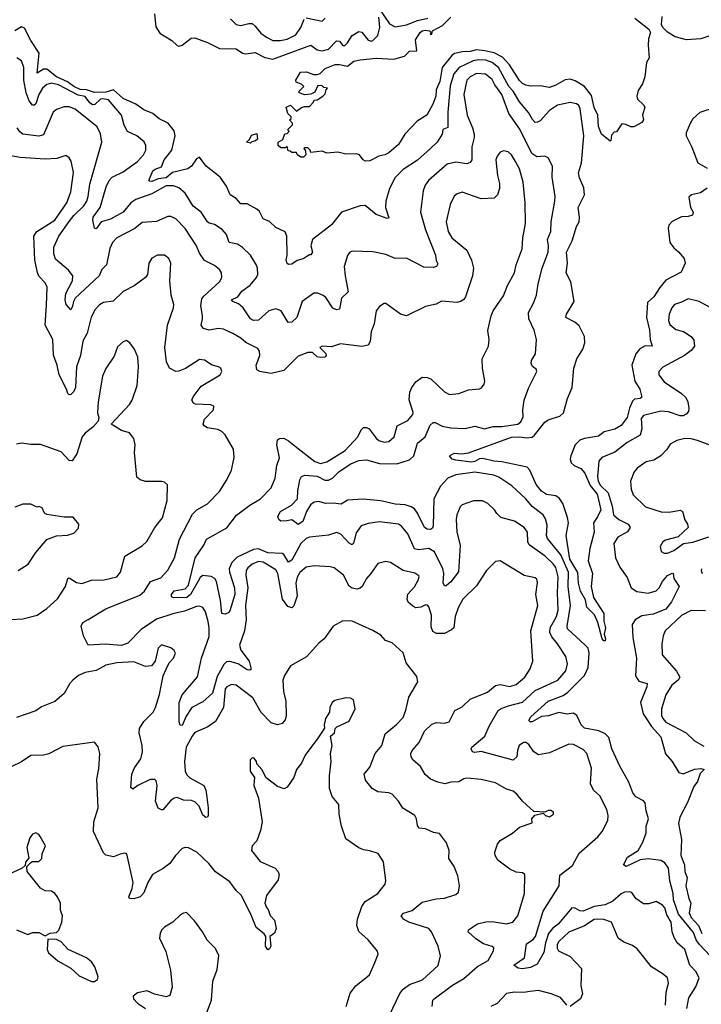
# Model space of a CAD drawing. Extents: x 2133461 to 2293071, y 753526 to 916327.
# Tile 305 of 459: x 2217344 to 2221629, y 885450 to 891635. Entities that reach past the tile are written whole.
import ezdxf

# ---------------------------------------------------------------- set-up
doc = ezdxf.new("R2010")
doc.units = 0

msp = doc.modelspace()

# ---------------------------------------------------------------- linework, layer by layer
at = {"layer": '0CON10XD'}
for points in [[(2218191.9, 891671.9), (2218200.5, 891590.5), (2218225, 891551.2), (2218300, 891505), (2218335, 891473.3), (2218345, 891468.8), (2218365, 891474), (2218421.3, 891518.7), (2218445, 891521.4), (2218525, 891492.5), (2218601.2, 891455), (2218705, 891451.5), (2218745, 891425.4), (2218765, 891420), (2218825, 891428.4), (2218885, 891396.6), (2218936.5, 891386.5), (2219175, 891475.7), (2219215, 891445.3), (2219245, 891439.3), (2219285, 891449.2), (2219335, 891501.9), (2219355, 891499.7), (2219375, 891472.7), (2219385, 891470.4), (2219405, 891488.8), (2219435, 891535.4), (2219475, 891561.8), (2219495, 891555.6), (2219535, 891505.6), (2219555, 891500.4), (2219565, 891504.6), (2219596.1, 891535), (2219608.8, 891585), (2219600.7, 891650.7)], [(2219605, 891700.8), (2219669, 891609), (2219705, 891590), (2219775, 891601.7), (2219845, 891629.5), (2219909.1, 891645)], [(2218669.8, 891639.8), (2218705.4, 891605.4), (2218735, 891597.5), (2218785, 891610.9), (2218805, 891610), (2218824.4, 891595), (2218859.4, 891549.4), (2218895, 891525.4), (2218935, 891504.6), (2218983.4, 891503.4), (2219025, 891511.9), (2219079.5, 891540.5), (2219110.9, 891585), (2219132.8, 891637.2)], [(2221211.1, 891645), (2221298, 891575), (2221308.8, 891555), (2221296.2, 891515), (2221293.8, 891475), (2221300, 891395), (2221284, 891365), (2221274.4, 891275.6), (2221258.3, 891231.7), (2221230.9, 891189.1), (2221223.9, 891153.9), (2221226.7, 891135), (2221265, 891100), (2221272.5, 891085), (2221258.8, 891035), (2221265.8, 891005), (2221255, 890988.8), (2221205, 890962.5), (2221185, 890962.5), (2221155, 890977.5), (2221128.3, 890981.7), (2221095, 890930), (2221081.7, 890928.3), (2221065, 890910), (2221060, 890875), (2221055, 890872.5), (2221001.2, 890915), (2220983.1, 890965), (2220978, 891035), (2220955.7, 891084.3), (2220937.8, 891157.8), (2220894.3, 891214.3), (2220835, 891251.5), (2220805, 891261.5), (2220773.4, 891256.6), (2220715, 891222.9), (2220675, 891210), (2220615, 891219.4), (2220555, 891217.3), (2220525, 891224.6), (2220505, 891233.8), (2220485, 891253.8), (2220422.3, 891352.3), (2220380, 891400), (2220326.4, 891426.4), (2220268.3, 891438.3), (2220215, 891444.8), (2220175, 891434.8), (2220127.2, 891432.8), (2220078.1, 891421.9), (2220060.5, 891409.5), (2220000, 891335), (2219985, 891246.2), (2219962.5, 891195), (2219960.5, 891155), (2219940.6, 891105), (2219904, 891035), (2219842.9, 890997.1), (2219766, 890915), (2219725, 890850.8), (2219665, 890798.8), (2219640, 890785), (2219602, 890778), (2219545, 890747.5), (2219517, 890747), (2219503.6, 890753.6), (2219480, 890785), (2219461.7, 890791.7), (2219395, 890791.2), (2219345, 890803.3), (2219275, 890797.5), (2219245, 890810), (2219175, 890800), (2219170, 890815), (2219155, 890830), (2219135, 890830), (2219130, 890825), (2219141.7, 890811.7), (2219142.5, 890785), (2219127.7, 890772.3), (2219110.7, 890770.7), (2219090, 890785), (2219085, 890800), (2219055, 890800), (2219045, 890810), (2219031.7, 890811.7), (2219025, 890840), (2219015, 890830), (2218985, 890830), (2218970, 890845), (2218970, 890865), (2218998.3, 890881.7), (2219011.7, 890918.3), (2219025, 890920), (2219038.3, 890931.7), (2219030, 890945), (2219060, 890975), (2219060, 890985), (2219040, 891005), (2219050, 891015), (2219050, 891025), (2219030, 891045), (2219020, 891085), (2219047, 891097), (2219085, 891060), (2219115, 891082.5), (2219135, 891090), (2219165, 891090), (2219190, 891115), (2219195, 891130), (2219215, 891132.5), (2219250, 891155), (2219265, 891170), (2219270, 891195), (2219280, 891205), (2219255, 891210), (2219245, 891220), (2219218.3, 891221.7), (2219200, 891180), (2219175, 891167.5), (2219137, 891163), (2219100, 891175), (2219100, 891185), (2219130, 891215), (2219115, 891230), (2219081.7, 891241.7), (2219080, 891255), (2219110, 891305), (2219146.4, 891306.4), (2219190.7, 891290.7), (2219215, 891290), (2219232.5, 891297.5), (2219265, 891328.8), (2219327, 891353), (2219355, 891353.3), (2219405, 891342.5), (2219445, 891373.8), (2219485, 891383.8), (2219585, 891393.8), (2219695, 891386.7), (2219763.9, 891406.1), (2219795, 891436.2), (2219840, 891440), (2219831.7, 891508.3), (2219861.2, 891555), (2219875, 891564), (2219895, 891568.9), (2219920, 891565), (2219930, 891555), (2219923.3, 891543.3), (2219935, 891543.3), (2219940, 891565), (2220001.9, 891598.1), (2220055, 891651.2)], [(2219144.2, 891645.8), (2219245, 891625.6), (2219265, 891644.2)], [(2222015, 891636.9), (2221917.9, 891582.1), (2221860.8, 891569.2), (2221815, 891553.8), (2221775, 891573.8), (2221755, 891568), (2221725, 891548), (2221625, 891514), (2221535, 891509.2), (2221465, 891527.5), (2221415, 891555.8), (2221386, 891585), (2221378, 891605), (2221382.5, 891655)], [(2221665, 890576.7), (2221623, 890547), (2221566.1, 890533.9), (2221549.3, 890520.7), (2221560, 890455), (2221578, 890425), (2221572.7, 890407.3), (2221545, 890398.1), (2221503.8, 890396.2), (2221445, 890367.5), (2221424.4, 890345), (2221419.4, 890325), (2221430.6, 890235), (2221455, 890201.4), (2221485, 890176.9), (2221520, 890135), (2221526, 890105), (2221501.2, 890048.8), (2221405, 889998.9), (2221367, 889953), (2221330.4, 889895), (2221290.6, 889859.4), (2221283.7, 889765), (2221303.7, 889683.6), (2221306.5, 889625), (2221320, 889585), (2221275, 889586.9), (2221243, 889567), (2221217.5, 889535), (2221192.6, 889465), (2221210.5, 889365), (2221241.5, 889315), (2221255.6, 889264.4), (2221244.4, 889255.6), (2221208.1, 889251.9), (2221195, 889239.6), (2221176.4, 889193.6), (2221163.4, 889135), (2221125, 889084.7), (2221085, 889063.7), (2221018, 889045), (2220982, 889018), (2220895, 889004.7), (2220865, 888994.5), (2220835.3, 888964.7), (2220808.5, 888895), (2220804.6, 888874.6), (2220810.3, 888850.3), (2220828.9, 888835), (2220872, 888815), (2220897.1, 888787.1), (2220929.5, 888709.5), (2220973, 888655), (2220996.7, 888555), (2220975, 888512), (2220950, 888475), (2220954.4, 888415), (2220927.1, 888312.9), (2220918.2, 888235), (2220943.8, 888155), (2220936.2, 888073.8), (2220951.1, 888005), (2221016.7, 887905), (2221016.4, 887856.4), (2221026.9, 887815), (2221017.1, 887775), (2221027.3, 887745), (2221025, 887732), (2221015, 887732.7), (2221004.8, 887745), (2220977.5, 887847.5), (2220956.4, 887896.4), (2220908.6, 887945), (2220900, 887990), (2220868.8, 888045), (2220855.9, 888095.9), (2220851.7, 888161.7), (2220802.4, 888245), (2220778.5, 888395), (2220792.9, 888475), (2220787.4, 888507.4), (2220757.8, 888595), (2220737.9, 888627.9), (2220714, 888644), (2220655, 888652.5), (2220625, 888673.3), (2220591.1, 888715), (2220551.4, 888805), (2220535, 888824.7), (2220375, 888857.8), (2220325, 888861.2), (2220255, 888879.1), (2220235, 888877.1), (2220205, 888860.2), (2220185, 888856.2), (2220085, 888867.5), (2220061.8, 888875), (2220045.8, 888895), (2220075, 888911.8), (2220125, 888907.5), (2220166.2, 888915), (2220435, 889013.1), (2220485, 889015.2), (2220535, 889008.7), (2220565, 889013.2), (2220580.9, 889025), (2220645, 889106.5), (2220665, 889122), (2220690.7, 889130.7), (2220739.1, 889145), (2220762.2, 889165), (2220786.7, 889255), (2220817.3, 889325), (2220827.2, 889445), (2220845.8, 889505), (2220883.6, 889565), (2220896, 889606), (2220895, 889645.8), (2220861.4, 889711.4), (2220834.5, 889734.5), (2220776.2, 889765), (2220781.9, 889785), (2220829.2, 889865), (2220807.8, 889987.8), (2220778.7, 890045), (2220788.4, 890105), (2220782, 890175), (2220817.1, 890245), (2220844.4, 890335.6), (2220860, 890365), (2220863.5, 890395), (2220855.4, 890454.6), (2220893.9, 890535), (2220891.1, 890578.9), (2220862.2, 890642.3), (2220856.2, 890673.8), (2220874.7, 890735.3), (2220890, 890905), (2220867.8, 891075), (2220858.5, 891095), (2220845, 891106.7), (2220805, 891115.5), (2220725, 891098.8), (2220675.2, 891064.8), (2220615, 890999.1), (2220599.8, 890990.2), (2220585, 890990), (2220567, 891007), (2220542.1, 891052.1), (2220485, 891118.8), (2220446, 891185), (2220419.4, 891215), (2220353.8, 891333.8), (2220315, 891366.4), (2220275, 891381.1), (2220227.7, 891382.3), (2220195, 891375.8), (2220106.4, 891333.6), (2220072.1, 891295), (2220049.1, 891219.1), (2220035.7, 891055), (2220035, 890956.7), (2220004.5, 890945), (2220000.8, 890915), (2219968.1, 890865), (2219926.7, 890825), (2219845, 890752.1), (2219755, 890693.5), (2219705.4, 890644.6), (2219668.1, 890575), (2219645.6, 890495), (2219644.5, 890454.5), (2219665, 890390), (2219655, 890386.7), (2219585, 890412.2), (2219515, 890466.7), (2219485, 890465.5), (2219366.2, 890425), (2219303.5, 890346.5), (2219185.7, 890255), (2219174.6, 890215), (2219185.7, 890175), (2219175, 890158.8), (2219167, 890157), (2219126.8, 890133.2), (2219088.7, 890121.3), (2219055, 890099.5), (2219035, 890097.3), (2219025, 890103.3), (2219019.2, 890125), (2219024.6, 890155.4), (2219023.1, 890275), (2219013.2, 890303.2), (2218955, 890330), (2218915, 890366.2), (2218875, 890383.8), (2218850.8, 890430.8), (2218835, 890445.5), (2218775, 890478.9), (2218735, 890479.2), (2218705, 890512.5), (2218667.5, 890535), (2218645, 890589.2), (2218604.3, 890645), (2218515.6, 890715), (2218475, 890771.4), (2218455, 890760.5), (2218424.5, 890715.5), (2218401.5, 890698.5), (2218305.1, 890674.9), (2218265, 890641.5), (2218215, 890634.4), (2218175, 890618.5), (2218160.5, 890620.5), (2218156.7, 890625), (2218181.9, 890685), (2218195, 890696.1), (2218235, 890710.8), (2218253, 890755), (2218276.7, 890785), (2218301.2, 890815), (2218321.8, 890905), (2218316.1, 890936.1), (2218277.3, 890985), (2218221.2, 891011.2), (2218181.5, 891045), (2218125, 891068.9), (2218074.6, 891105), (2217995, 891139.4), (2217935, 891194.2), (2217885, 891179.7), (2217815, 891177.6), (2217765, 891193.6), (2217725, 891196.2), (2217685, 891215.1), (2217644.8, 891245), (2217575, 891276.9), (2217515, 891324.3), (2217495, 891324.2), (2217455, 891300), (2217467.9, 891425), (2217414.5, 891504.5), (2217375, 891581.9), (2217355, 891590), (2217315, 891564.6)], [(2221684.2, 885755), (2221615, 885826.5), (2221597.1, 885855), (2221580.4, 885900.4), (2221485, 886016.2), (2221454.3, 886105), (2221452.1, 886145), (2221431.5, 886225), (2221421.4, 886305), (2221399.5, 886339.5), (2221375, 886352.1), (2221296.1, 886363.9), (2221245, 886357.1), (2221156.2, 886316.2), (2221140, 886325), (2221165, 886374.4), (2221230.8, 886415), (2221259.5, 886465), (2221282.9, 886525), (2221281.2, 886568.8), (2221296.2, 886615), (2221281.5, 886665), (2221275.6, 886715), (2221265, 886728), (2221217.5, 886752.5), (2221197.2, 886777.2), (2221172.7, 886845), (2221117.1, 886945), (2221067.1, 887055), (2221046.5, 887125), (2221025, 887148.2), (2220985, 887167.1), (2220894.2, 887185), (2220874.4, 887205), (2220846.2, 887265), (2220825, 887278.8), (2220785, 887273.3), (2220732.5, 887282.5), (2220667.4, 887262.6), (2220623.2, 887256.8), (2220565, 887223.8), (2220553.8, 887223.8), (2220545, 887233.3), (2220556.4, 887255), (2220666.9, 887353.1), (2220760.5, 887389.5), (2220790.4, 887409.6), (2220895, 887516.1), (2220918.4, 887565), (2220924.4, 887655), (2220916.4, 887686.4), (2220899.2, 887705), (2220787.5, 887807.5), (2220785.7, 887825), (2220806.5, 887955), (2220791.3, 888075), (2220793.1, 888165), (2220745, 888273.6), (2220660.9, 888375), (2220655.8, 888395), (2220659.3, 888459.3), (2220648.8, 888498.8), (2220634.2, 888524.2), (2220566.2, 888576.2), (2220525.2, 888625.2), (2220437, 888707), (2220355, 888761.8), (2220325, 888774.7), (2220205, 888791.6), (2220085, 888775.9), (2220035, 888754.7), (2219990.3, 888705), (2219948.2, 888625), (2219943.5, 888455), (2219938.6, 888441.4), (2219926.6, 888433.4), (2219905, 888433.6), (2219888.2, 888445), (2219845.6, 888535.6), (2219825, 888561.8), (2219805, 888575.4), (2219767.6, 888587.6), (2219705, 888591.1), (2219615, 888612.5), (2219502.9, 888622.9), (2219405, 888615.7), (2219365, 888590.9), (2219315, 888598.2), (2219266.4, 888596.4), (2219225, 888608.5), (2219195, 888603.6), (2219173, 888587), (2219146.8, 888545), (2219125, 888482.5), (2219095, 888464.4), (2219055, 888493.8), (2219024, 888486), (2218985, 888485.7), (2218972.9, 888495), (2218966.7, 888515), (2218984.2, 888545), (2219052.5, 888585), (2219090, 888625), (2219092, 888675), (2219105.6, 888745), (2219115.7, 888765), (2219137.2, 888772.8), (2219215, 888767.2), (2219261.3, 888741.3), (2219285, 888741.4), (2219311.5, 888755), (2219353.4, 888796.6), (2219425, 888844.7), (2219475, 888866.7), (2219525, 888870.8), (2219605, 888846.8), (2219715, 888845.8), (2219795, 888869.2), (2219820.7, 888895), (2219844.6, 888975), (2219892.1, 889015), (2219925, 889087.5), (2219943.3, 889105), (2219955, 889104.5), (2220000.7, 889080.7), (2220055, 889071.3), (2220145, 889067.3), (2220205, 889081.1), (2220265, 889064.7), (2220321.2, 889078.8), (2220375, 889079.5), (2220475, 889093.1), (2220495, 889108), (2220509.7, 889140.3), (2220506.5, 889185), (2220515.5, 889245), (2220544.4, 889325), (2220594.3, 889425), (2220590.3, 889440.3), (2220567.3, 889457.3), (2220559.2, 889475), (2220561.4, 889495), (2220585.6, 889535), (2220592.9, 889625), (2220578.5, 889685), (2220544.4, 889755), (2220542.5, 889795), (2220574.4, 889855), (2220591.9, 889905), (2220602.2, 889975), (2220627.7, 890075), (2220666.7, 890175), (2220668.5, 890215), (2220661.6, 890255), (2220682.3, 890305), (2220685.4, 890365), (2220708.8, 890495), (2220710.5, 890525), (2220691.5, 890645), (2220693.1, 890715), (2220665, 890768), (2220645, 890776.7), (2220595, 890772.5), (2220563.8, 890793.8), (2220487.2, 890947.2), (2220419.5, 891045), (2220375.6, 891165), (2220331.1, 891225), (2220315, 891258.8), (2220272.6, 891292.6), (2220215, 891296.8), (2220175, 891275.3), (2220155.4, 891255), (2220136.8, 891165), (2220156.8, 891035), (2220190.8, 890955), (2220200, 890915), (2220200.8, 890895), (2220185.5, 890835.5), (2220185.4, 890754.6), (2220175, 890738), (2220155, 890728.6), (2220085, 890740), (2220031.9, 890728.1), (2219914.5, 890625), (2219893.5, 890595), (2219879.8, 890560.2), (2219864.4, 890425), (2219894.7, 890315), (2219958.6, 890155), (2219962.1, 890122.1), (2219971.7, 890101.7), (2219963.8, 890085), (2219945, 890078.9), (2219885, 890080), (2219775, 890137.8), (2219705, 890133.8), (2219645, 890158.9), (2219565, 890176.7), (2219435, 890180), (2219418.3, 890171.7), (2219405.5, 890154.5), (2219384.5, 890085), (2219389.5, 890025), (2219410, 889925), (2219366.7, 889885), (2219354.5, 889815.5), (2219335, 889811.8), (2219312.3, 889822.3), (2219269.2, 889889.2), (2219252.8, 889902.8), (2219217.6, 889917.6), (2219192.6, 889917.4), (2219120.5, 889865), (2219085.8, 889764.2), (2219055, 889735.5), (2219032.5, 889732.5), (2218987.8, 889805), (2218955, 889818.9), (2218911.2, 889805), (2218845, 889747.5), (2218815, 889745.8), (2218795, 889756), (2218748.6, 889825), (2218720.4, 889850.4), (2218683.8, 889865), (2218676.2, 889875), (2218715.4, 889894.6), (2218739.7, 889930.3), (2218793.1, 889966.9), (2218831.9, 890015), (2218841.4, 890035), (2218840, 890075), (2218833.4, 890093.4), (2218796.1, 890156.1), (2218745, 890204.4), (2218713.8, 890223.8), (2218660.6, 890235), (2218643.8, 890285), (2218617.7, 890317.7), (2218569.1, 890349.1), (2218535, 890357.5), (2218525, 890365.6), (2218485.3, 890425.3), (2218435, 890462.5), (2218384.8, 890544.8), (2218345, 890578), (2218311.7, 890591.8), (2218265, 890590.6), (2218175, 890541.1), (2218074.4, 890505), (2218042.1, 890485), (2217995, 890425.6), (2217915, 890382.5), (2217855.8, 890364.2), (2217825, 890321.4), (2217815, 890326.2), (2217803.7, 890375), (2217806.2, 890395), (2217851.2, 890455), (2217887.5, 890585), (2217907.9, 890625), (2217925, 890645.4), (2217995, 890679.1), (2218085.8, 890745), (2218123.1, 890785), (2218136.7, 890815), (2218136.7, 890845), (2218127.3, 890867.3), (2218080.8, 890905), (2218023, 890933), (2218001.9, 890971.9), (2217983.8, 891035), (2217926.2, 891105), (2217901.7, 891131.7), (2217865, 891138.1), (2217853.2, 891135), (2217817.5, 891102.5), (2217801.1, 891101.1), (2217785, 891112.6), (2217755, 891151.7), (2217711.4, 891161.4), (2217587.5, 891225), (2217544.3, 891235.7), (2217515, 891227.5), (2217488, 891205), (2217465.2, 891165), (2217445, 891107.1), (2217435, 891097.8), (2217425, 891098.5), (2217404.5, 891124.5), (2217385.8, 891175.8), (2217371, 891255), (2217371.3, 891335), (2217355, 891375.8), (2217326.7, 891395)], [(2221536.9, 885423.1), (2221550.5, 885489.5), (2221595, 885560), (2221614.2, 885615), (2221594.8, 885655), (2221555.8, 885695), (2221525, 885793.5), (2221476.8, 885835), (2221458.7, 885868.7), (2221445.3, 885905), (2221438.5, 885965), (2221412.4, 886012.4), (2221398.8, 886055), (2221385, 886071.9), (2221345, 886095.8), (2221299.3, 886080.7), (2221265, 886081.9), (2221218, 886115), (2221192.7, 886152.7), (2221177.3, 886157.3), (2221145, 886153.2), (2221125, 886144.2), (2221071.9, 886098.1), (2221025, 886075.2), (2220955, 886063.6), (2220885, 886035.6), (2220865, 886036.9), (2220835, 886053.5), (2220813.7, 886056.3), (2220730.3, 885955), (2220693.6, 885926.4), (2220668.9, 885895), (2220648.4, 885835), (2220637.7, 885775), (2220597.1, 885702.9), (2220555, 885680), (2220505, 885671.6), (2220476.9, 885676.9), (2220451.2, 885695), (2220517.8, 885742.2), (2220530.8, 885829.2), (2220572.2, 885857.8), (2220586.3, 885875), (2220634.6, 886035), (2220736.1, 886193.9), (2220739.2, 886260.8), (2220818.5, 886321.5), (2220860.5, 886399.5), (2220978, 886502), (2221005.6, 886535), (2221040.5, 886605), (2221042.7, 886635), (2221033.7, 886673.7), (2220989.7, 886759.7), (2220951.1, 886795), (2220932.9, 886835), (2220937.4, 886932.6), (2220909.5, 887025), (2220885, 887050), (2220825, 887081.3), (2220795, 887084.1), (2220675, 887028.9), (2220605, 887016.2), (2220575.4, 887035), (2220545, 887082.7), (2220525, 887094.5), (2220510, 887095), (2220484.5, 887075), (2220472.7, 887045), (2220470, 887005), (2220445, 886983.5), (2220245, 887038.2), (2220205, 887031.1), (2220190, 887035), (2220182.5, 887055), (2220186, 887065), (2220267.5, 887135), (2220295, 887196.2), (2220352.5, 887295), (2220371.4, 887308.6), (2220415.9, 887324.1), (2220505, 887346.9), (2220585, 887421.4), (2220726.7, 887485), (2220777.5, 887545), (2220787.8, 887587.8), (2220776.5, 887635), (2220725.4, 887715), (2220688.3, 887758.3), (2220675.9, 887785), (2220679.3, 887815), (2220718.1, 887885), (2220727.8, 887925), (2220724, 888035), (2220729.6, 888135), (2220713.8, 888193.8), (2220697.3, 888217.3), (2220647.3, 888265), (2220545.8, 888335.8), (2220537.5, 888355), (2220535.9, 888415.9), (2220515.6, 888445), (2220455, 888484.4), (2220368.6, 888508.6), (2220342.6, 888532.6), (2220328.1, 888555), (2220286, 888596), (2220253.1, 888613.1), (2220197.2, 888612.8), (2220125, 888587.1), (2220112.5, 888575), (2220092.2, 888525), (2220088.8, 888495), (2220092.7, 888415), (2220112.5, 888335), (2220102.6, 888167.4), (2220055, 888103.8), (2220025, 888078.8), (2220015, 888077.5), (2220006.8, 888096.8), (2220010.3, 888155), (2220004, 888186), (2219952, 888292), (2219915, 888313.2), (2219854.1, 888304.1), (2219825, 888311.5), (2219784.6, 888405), (2219745, 888453.1), (2219726.2, 888465), (2219605, 888480), (2219535, 888469.1), (2219490, 888455), (2219458.3, 888411.7), (2219443.5, 888346.5), (2219435, 888337.5), (2219428.9, 888338.9), (2219415, 888345.6), (2219363.1, 888403.1), (2219335, 888412.7), (2219285, 888396.1), (2219165, 888384.6), (2219145, 888376.8), (2219112.5, 888345), (2219055, 888240), (2219035, 888227.8), (2219005.4, 888275), (2218995, 888281.8), (2218905, 888286.8), (2218845, 888310.5), (2218813.1, 888306.9), (2218711.8, 888258.2), (2218678.8, 888225), (2218661.5, 888185), (2218662.4, 888165), (2218693.8, 888065), (2218697, 888025), (2218665, 887920.8), (2218655, 887908.1), (2218635, 887900.6), (2218614.6, 887904.6), (2218606.6, 887986.6), (2218581.6, 888105), (2218571.8, 888125), (2218548.1, 888138.1), (2218495, 888142.7), (2218478.2, 888131.8), (2218467, 888107), (2218419, 888025), (2218395, 888005.3), (2218312.2, 888002.2), (2218299.5, 888009.5), (2218298.1, 888025), (2218315, 888046.7), (2218385, 888059.1), (2218406.3, 888083.7), (2218446.4, 888255), (2218501.9, 888335), (2218518.9, 888371.1), (2218646.1, 888443.9), (2218708.1, 888521.9), (2218790, 888585), (2218858.1, 888625), (2218924.4, 888695), (2218950.9, 888755), (2218960.5, 888835), (2218976.6, 888883.4), (2218960.4, 888965), (2218964.6, 888995.4), (2218977.5, 889005), (2219005.3, 889005.3), (2219035, 888990), (2219075.2, 888955.2), (2219199.5, 888859.5), (2219235, 888847.9), (2219275, 888858.5), (2219390.5, 888929.5), (2219469.1, 889015), (2219490.6, 889059.4), (2219505, 889072.9), (2219525, 889073.3), (2219540, 889065), (2219585, 889005.7), (2219602.1, 888992.1), (2219635, 888980), (2219665, 888984.4), (2219698.6, 889015), (2219716.2, 889083.8), (2219785, 889117.5), (2219816, 889155), (2219818.3, 889168.3), (2219793.2, 889246.8), (2219796.2, 889295), (2219808.8, 889325), (2219835, 889359.4), (2219875, 889388.5), (2219905, 889387.9), (2219928.5, 889378.5), (2220015, 889297.1), (2220045, 889281.4), (2220105, 889287.1), (2220165, 889310.8), (2220235, 889316.2), (2220247.7, 889322.3), (2220263.8, 889345), (2220267.1, 889365), (2220253.1, 889445), (2220251.9, 889505), (2220292, 889585), (2220294.3, 889625), (2220287.3, 889682.7), (2220306.9, 889775), (2220320, 889805), (2220385, 889900), (2220410.5, 889965), (2220455.3, 890044.7), (2220464.7, 890095.3), (2220503.5, 890195), (2220506.3, 890263.7), (2220524.5, 890355), (2220521.9, 890485), (2220508.2, 890615), (2220485, 890698.8), (2220460, 890745), (2220435, 890786), (2220415.4, 890805.4), (2220385, 890811.4), (2220365, 890802.5), (2220345, 890778), (2220337.3, 890755), (2220347, 890657), (2220359.6, 890605), (2220359.5, 890575), (2220347.1, 890535), (2220326.2, 890513.8), (2220245, 890510), (2220125, 890551.4), (2220095, 890541.9), (2220074.6, 890525.4), (2220049.6, 890475), (2220025.3, 890365), (2220036.8, 890305), (2220060.6, 890265), (2220155, 890187.1), (2220183.8, 890125), (2220196.2, 890075), (2220190.4, 890025), (2220145.7, 889895), (2220135, 889878), (2220115, 889864.2), (2220095, 889859.4), (2219995, 889867.8), (2219961.3, 889848.7), (2219895, 889834.2), (2219775, 889774), (2219737.5, 889785), (2219645, 889852.5), (2219635, 889852.5), (2219605, 889834), (2219584.3, 889805), (2219571.9, 889725), (2219552.9, 889675), (2219546.8, 889613.2), (2219535, 889590.8), (2219495, 889581.1), (2219361, 889599), (2219305, 889580.6), (2219245.8, 889584.2), (2219230, 889575), (2219268.3, 889538.3), (2219270, 889525), (2219263.3, 889515), (2219232.1, 889512.1), (2219215, 889518), (2219183.9, 889543.9), (2219155, 889544), (2219095, 889520.6), (2219005, 889431.9), (2218925, 889412.2), (2218853.3, 889425), (2218835, 889436.2), (2218830.5, 889465), (2218854.5, 889525), (2218851.7, 889551.7), (2218840.2, 889570.2), (2218765, 889606.9), (2218735, 889633.8), (2218685, 889663.8), (2218625, 889690.5), (2218595, 889694.6), (2218535.4, 889685.4), (2218498.8, 889695), (2218485.8, 889715.8), (2218494.4, 889755), (2218493, 889777), (2218482.2, 889837.8), (2218489.3, 889880.7), (2218501.8, 889898.2), (2218601.3, 889988.7), (2218614.2, 890015), (2218612.5, 890045), (2218600, 890065), (2218569.8, 890089.8), (2218505, 890122.9), (2218475, 890169.2), (2218455.4, 890215), (2218383.7, 890323.7), (2218325, 890384.4), (2218295, 890399.4), (2218275, 890398.1), (2218205, 890368.1), (2218115, 890360.9), (2218067.4, 890322.6), (2217955, 890265.4), (2217928.2, 890235), (2217912, 890198), (2217890.5, 890095), (2217860.5, 890065), (2217843.1, 890026.9), (2217694.1, 889885.9), (2217681.9, 889865), (2217676.2, 889836.2), (2217665, 889812), (2217636, 889845), (2217629.7, 889875), (2217634.6, 889915), (2217676.7, 889995), (2217679.2, 890025), (2217651.1, 890061.1), (2217570.6, 890130.6), (2217558.5, 890165), (2217558.2, 890205), (2217590.6, 890275), (2217655, 890366.6), (2217685, 890405.3), (2217747.8, 890465), (2217766.4, 890495), (2217775.6, 890524.4), (2217785, 890602), (2217861.1, 890865), (2217852.9, 890917.1), (2217831.7, 890961.7), (2217692.9, 891072.9), (2217655, 891087.9), (2217625, 891088.5), (2217575, 891071.1), (2217554.4, 891055), (2217495, 890912.2), (2217465, 890902.3), (2217365, 890916.2), (2217345, 890930), (2217329.4, 890955)], [(2221715.7, 891084.3), (2221618.3, 891051.7), (2221575, 891011.2), (2221557.6, 890982.4), (2221534.2, 890925), (2221534.2, 890905), (2221569.2, 890835), (2221605.6, 890735.6), (2221665, 890702)], [(2218795, 890860), (2218770, 890865), (2218788.3, 890881.7), (2218800.7, 890909.3), (2218835, 890920), (2218840, 890885), (2218827, 890873), (2218802.5, 890867.5), (2218795, 890860)], [(2220553.1, 887556.9), (2220568.9, 887605), (2220556.1, 887795), (2220600.4, 887955), (2220589.5, 888025), (2220599.1, 888099.1), (2220595, 888120), (2220585, 888129.2), (2220515, 888144.4), (2220365, 888236), (2220335, 888231.2), (2220278.6, 888175), (2220215, 888079.4), (2220130, 887995), (2220100.2, 887939.8), (2220081.5, 887885), (2220072.2, 887815), (2220058.8, 887801.2), (2220015, 887780), (2219965, 887779.2), (2219941.4, 887791.4), (2219931.3, 887821.3), (2219932.9, 887895), (2219916, 887946), (2219907, 887957), (2219895, 887958.9), (2219866, 887945), (2219835, 887940.9), (2219815, 887950), (2219786.2, 887976.2), (2219778.8, 887995), (2219784.3, 888025.7), (2219825, 888072.5), (2219849.4, 888115), (2219856, 888135), (2219852.3, 888142.3), (2219828.8, 888158.8), (2219755, 888174.4), (2219675, 888225.8), (2219645, 888232), (2219595, 888219.2), (2219552.2, 888155), (2219524.5, 888125), (2219496.4, 888073.6), (2219485, 888063.5), (2219465, 888058.5), (2219435, 888064.4), (2219415, 888075.7), (2219380, 888145), (2219322, 888192), (2219295, 888198.5), (2219195, 888203.6), (2219145, 888195.4), (2219105, 888162.9), (2219088, 888132), (2219080.5, 888095), (2219088.2, 888015), (2219067.6, 887952.4), (2219055, 887940.8), (2219028.9, 887948.9), (2218995.4, 887995), (2218966, 888155), (2218955, 888178.9), (2218875, 888226.3), (2218845, 888230.9), (2218806.5, 888215), (2218778.1, 888191.9), (2218767.8, 888175), (2218766.2, 888145), (2218778, 888065), (2218764.2, 887955), (2218768.4, 887865), (2218757.1, 887795), (2218726.2, 887705), (2218735.4, 887675), (2218786.9, 887605), (2218800, 887555), (2218790.8, 887549.2), (2218775, 887551.5), (2218718.1, 887588.1), (2218665, 887602.7), (2218645, 887600.9), (2218626.6, 887583.4), (2218585, 887510), (2218556, 887404), (2218495, 887349.1), (2218426.5, 887313.5), (2218390.7, 887259.3), (2218365, 887202), (2218353.1, 887203.1), (2218346, 887225), (2218347.4, 887302.6), (2218346.6, 887346.6), (2218365, 887394.4), (2218462.5, 887507.5), (2218486.3, 887625), (2218535, 887761.2), (2218535.9, 887814.1), (2218528.2, 887855), (2218511.8, 887915), (2218495, 887942.9), (2218475, 887951.1), (2218455, 887948.8), (2218379.6, 887920.4), (2218306.5, 887903.5), (2218205, 887869.8), (2218108.5, 887805), (2218025, 887718.1), (2217985, 887703.3), (2217881.9, 887711.9), (2217775, 887706.5), (2217744.9, 887764.9), (2217730, 887825), (2217740.9, 887849.1), (2217775, 887867.3), (2217885, 887933.1), (2218100.1, 888019.9), (2218129.5, 888045), (2218167.1, 888105), (2218231.4, 888128.6), (2218275, 888177.5), (2218318.4, 888255), (2218348.2, 888371.8), (2218431.6, 888528.4), (2218457.1, 888555), (2218525.9, 888594.1), (2218599.4, 888670.6), (2218646.9, 888745), (2218676.7, 888805), (2218692.5, 888885), (2218687.5, 888937.5), (2218636.9, 889026.9), (2218615, 889048.6), (2218590.7, 889060.7), (2218525, 889070.8), (2218503, 889083), (2218498, 889095), (2218505.8, 889125), (2218562, 889185), (2218565, 889207.5), (2218545, 889215.8), (2218450.3, 889220.3), (2218436.1, 889226.1), (2218426.7, 889245), (2218434, 889265), (2218485, 889331.9), (2218605, 889404.3), (2218614.3, 889425), (2218608, 889445), (2218595, 889454.2), (2218553.3, 889465), (2218506.8, 889496.8), (2218475, 889500.8), (2218386.6, 889443.4), (2218345, 889426.5), (2218325, 889425.6), (2218286.2, 889446.2), (2218267.3, 889485), (2218257.2, 889575), (2218272.5, 889715), (2218311.1, 889825), (2218313.1, 889845), (2218295.5, 889905), (2218288.9, 889995), (2218294.4, 890105), (2218282.5, 890135), (2218255, 890156), (2218210, 890155), (2218175, 890136), (2218155.8, 890105), (2218148.6, 890035), (2218135, 890016), (2218065, 889962.5), (2217995, 889927.1), (2217932.8, 889867.2), (2217871.2, 889858.8), (2217846.3, 889843.7), (2217819.4, 889815), (2217793.3, 889766.7), (2217768.8, 889665), (2217740.4, 889615), (2217726.5, 889525), (2217700.9, 889455), (2217695.5, 889325), (2217685, 889298.8), (2217665, 889280), (2217655, 889277.5), (2217646.4, 889286.4), (2217638.8, 889315), (2217591.6, 889405), (2217579.7, 889465), (2217557.9, 889527.9), (2217552.4, 889625), (2217504.5, 889715), (2217512.3, 889842.3), (2217516.2, 889955), (2217505, 889982.5), (2217464.6, 890024.6), (2217457.2, 890047.2), (2217439.2, 890125), (2217433.5, 890275), (2217451.4, 890305), (2217565, 890376.2), (2217640.6, 890485), (2217665.9, 890554.1), (2217681.8, 890675), (2217667, 890747), (2217655, 890768), (2217635, 890780.8), (2217577.4, 890762.6), (2217505, 890758.5), (2217348.3, 890768.3), (2217265.7, 890784.3)], [(2221703, 889817), (2221615, 889864.6), (2221545, 889882.4), (2221505, 889860), (2221460.5, 889845), (2221442.7, 889825), (2221425.6, 889785), (2221421.5, 889745), (2221430.6, 889720.6), (2221467.8, 889687.8), (2221516.7, 889676.7), (2221565, 889645.6), (2221581.7, 889621.7), (2221585.5, 889585), (2221565, 889556.5), (2221523.1, 889525), (2221387.6, 889452.4), (2221362.5, 889425), (2221360.8, 889405), (2221395, 889360.6), (2221505, 889286.7), (2221532.2, 889262.2), (2221544.1, 889235), (2221550, 889195), (2221547.3, 889172.7), (2221534, 889156), (2221515, 889147.4), (2221495, 889147.4), (2221421.5, 889171.5), (2221375, 889175.3), (2221265, 889148.1), (2221250.7, 889129.3), (2221255.5, 889065), (2221244.4, 889025), (2221161.8, 888978.2), (2221085, 888918), (2221004.2, 888885), (2220985, 888862), (2220977, 888765), (2220981, 888735), (2220995, 888708.4), (2221043.3, 888663.3), (2221068.1, 888578.1), (2221076.8, 888525), (2221109.6, 888495), (2221169.5, 888465), (2221182.2, 888445), (2221165, 888417.8), (2221103.1, 888385), (2221079.5, 888345), (2221089.6, 888255), (2221116.5, 888196.5), (2221161.9, 888131.9), (2221187, 888067), (2221223.4, 888043.4), (2221295, 888032.7), (2221345, 888047.5), (2221363.9, 888065), (2221384.7, 888105), (2221415, 888142.4), (2221445, 888158.8), (2221451.4, 888155), (2221455, 888124.5), (2221488.9, 888075), (2221441.4, 887978.6), (2221405, 887932), (2221325, 887900.9), (2221255, 887889.1), (2221212.2, 887865), (2221193, 887835), (2221198.6, 887755), (2221220.2, 887625), (2221215, 887514.2), (2221235, 887480), (2221288.1, 887465), (2221285.3, 887445), (2221245.8, 887345), (2221262.6, 887275), (2221283.8, 887243.8), (2221316.4, 887195), (2221375, 887129.4), (2221403.9, 887023.9), (2221444.4, 886975), (2221488, 886905), (2221515, 886896.9), (2221585, 886926.9), (2221625, 886931.9), (2221645.7, 886925.7), (2221621, 886899), (2221605, 886850), (2221581.8, 886818.2), (2221542.1, 886717.9), (2221493.4, 886625), (2221485.3, 886584.7), (2221504.6, 886485), (2221498.9, 886385), (2221522.7, 886325), (2221525.6, 886285), (2221540, 886245), (2221530.8, 886195), (2221549.2, 886115), (2221562, 886085), (2221551.2, 886025), (2221564.3, 885995), (2221610, 885945), (2221631.9, 885895)], [(2217206.5, 887863.5), (2217365, 887870.9), (2217455, 887894.4), (2217515, 887935.8), (2217582.4, 887997.6), (2217631.9, 888075), (2217646.7, 888125), (2217655, 888129.2), (2217701.2, 888098.8), (2217735, 888092.5), (2217795, 888114.2), (2217875.9, 888115.9), (2217955, 888135.8), (2217978.1, 888165), (2218004.5, 888265.5), (2218115, 888330.6), (2218143.8, 888356.2), (2218193.1, 888445), (2218241.4, 888505), (2218271.4, 888615), (2218273.6, 888713.6), (2218255, 888730), (2218235, 888733.8), (2218135, 888734), (2218102.5, 888745), (2218080.5, 888760.5), (2218066.1, 888916.1), (2218070, 888965), (2218061.2, 889005), (2218035, 889040), (2217985, 889053.3), (2217920, 889095), (2218035, 889217.5), (2218051.2, 889245), (2218082.5, 889337.5), (2218091.2, 889455), (2218088, 889515), (2218066.2, 889565), (2218035.7, 889605.7), (2218015, 889618.8), (2217995, 889611.2), (2217959.7, 889580.3), (2217938.3, 889521.7), (2217885, 889443.3), (2217864.3, 889395), (2217837.5, 889235), (2217833.8, 889165), (2217842.5, 889135), (2217837, 889113), (2217803.9, 889076.1), (2217755, 889038), (2217737.5, 889015), (2217703, 888907), (2217675, 888863.8), (2217655, 888866.2), (2217605, 888920.6), (2217475.5, 888965.5), (2217414.4, 888965.6), (2217355, 888975.6), (2217325, 888967.5)], [(2221755, 888934.6), (2221605, 888992), (2221565, 889001.8), (2221525, 889004.5), (2221475, 888991.5), (2221432.4, 888967.6), (2221412.5, 888935), (2221374.5, 888895.5), (2221331.1, 888868.9), (2221282.6, 888857.4), (2221225, 888818.6), (2221205.6, 888795), (2221183.4, 888736.6), (2221187.1, 888685), (2221200.7, 888650.7), (2221278, 888575), (2221375.7, 888544.3), (2221425, 888541.9), (2221462.4, 888547.6), (2221495, 888554), (2221511.2, 888545), (2221525, 888492.5), (2221542, 888465), (2221546, 888445), (2221482.7, 888387.3), (2221402.5, 888365), (2221386.2, 888355), (2221370, 888325), (2221376.2, 888295), (2221394.4, 888284.4), (2221415, 888284.3), (2221455, 888300.8), (2221515.7, 888344.3), (2221575, 888351.9), (2221675, 888385.4)], [(2217335, 888175.8), (2217398, 888215), (2217445, 888288.8), (2217515, 888368.8), (2217575, 888392), (2217645, 888396.7), (2217685, 888410), (2217715, 888440), (2217716.7, 888465), (2217680.7, 888510.7), (2217625, 888510), (2217515, 888526.2), (2217500, 888535), (2217485, 888567.5), (2217465, 888577.5), (2217453, 888573), (2217415, 888592.5), (2217365, 888592.5), (2217315, 888573.3)], [(2221629.5, 888185), (2221626.7, 888175), (2221634.5, 888155)], [(2221655, 887922.3), (2221565, 887924.4), (2221505, 887892.2), (2221400.6, 887795), (2221387.8, 887765), (2221380.9, 887715), (2221383.5, 887645), (2221473.2, 887543.2), (2221493.1, 887505), (2221482.5, 887485), (2221442.2, 887455), (2221405, 887394), (2221378, 887305), (2221378.1, 887265), (2221385.8, 887245), (2221405, 887223.1), (2221532.9, 887155), (2221586.2, 887105), (2221645, 887071.9)], [(2219668.8, 885381.2), (2219733, 885517), (2219755, 885544.4), (2219795, 885574.4), (2219875.8, 885604.2), (2219975, 885694), (2219989.2, 885755), (2219974.3, 885814.3), (2219932.5, 885905), (2219916.2, 885925), (2219790.8, 885965), (2219755.7, 885985), (2219742, 886005), (2219757.3, 886022.7), (2219810.9, 886039.1), (2219875, 886090.8), (2219963, 886113), (2220015, 886116.9), (2220085, 886140), (2220103.3, 886155), (2220108.8, 886195), (2220097.6, 886257.6), (2220074.2, 886315), (2220041.2, 886365), (2220043.8, 886415), (2220026.7, 886465), (2219983.6, 886523.6), (2219945, 886530), (2219895, 886552.5), (2219855, 886556.2), (2219845, 886572.5), (2219839.2, 886615), (2219828, 886635), (2219752, 886682), (2219725.4, 886725.4), (2219685, 886768.8), (2219665, 886778), (2219595, 886784.2), (2219560, 886805), (2219517.9, 886857.9), (2219509.4, 886895), (2219545, 886938.8), (2219578.5, 887025), (2219620, 887075), (2219641.1, 887148.9), (2219712.8, 887207.2), (2219755, 887251.2), (2219772.4, 887297.6), (2219790.3, 887379.7), (2219847.5, 887475), (2219839.7, 887509.7), (2219773.1, 887595), (2219755, 887658), (2219685, 887721.2), (2219644.2, 887734.2), (2219615, 887768.8), (2219565, 887798), (2219435, 887857.5), (2219375, 887858.8), (2219315, 887826.2), (2219257.5, 887745), (2219225, 887718.6), (2219147.4, 887632.6), (2219046, 887575), (2219008.9, 887515), (2218998.8, 887485), (2219003.5, 887415), (2219017.3, 887355), (2219020, 887265), (2219013.4, 887236.6), (2218995, 887214), (2218965, 887205.6), (2218925, 887217.8), (2218862.8, 887282.8), (2218808.8, 887375), (2218705, 887453.5), (2218675, 887458.2), (2218645.7, 887445), (2218635, 887432.5), (2218625.3, 887315), (2218574.7, 887225.3), (2218528, 887192), (2218445, 887156.7), (2218427.8, 887135), (2218391.2, 887065), (2218380.6, 886975), (2218384.1, 886915), (2218395, 886890.6), (2218412.9, 886872.9), (2218501.4, 886825), (2218514.5, 886795), (2218519.7, 886750.3), (2218529.1, 886685), (2218528.9, 886635), (2218524.3, 886625.7), (2218515, 886623.3), (2218495, 886637.5), (2218471.9, 886695), (2218445, 886720.8), (2218425, 886729.4), (2218375, 886731.4), (2218335, 886748), (2218315, 886744), (2218292.2, 886727.8), (2218245, 886672), (2218235, 886670.8), (2218215, 886681.4), (2218197.3, 886725), (2218208.5, 886825), (2218202.9, 886852.9), (2218192.9, 886862.9), (2218165, 886862.9), (2218086.2, 886825), (2218055, 886801.2), (2218042.6, 886812.6), (2218048.9, 886895), (2218067.1, 886935), (2218105, 886992), (2218115.5, 887035), (2218114.5, 887075), (2218094.5, 887155), (2218098.5, 887181.5), (2218125, 887225.7), (2218183.3, 887285), (2218198.9, 887315), (2218223.1, 887395), (2218245.9, 887514.1), (2218265.9, 887554.1)], [(2218265.9, 887554.1), (2218283.3, 887595), (2218311.2, 887625), (2218323.3, 887655), (2218315, 887672.5), (2218295, 887690), (2218235, 887708), (2218215, 887686.7), (2218196.2, 887605), (2218173.9, 887576.1), (2218135, 887572.5), (2218061.8, 887601.8), (2217954.7, 887595.3), (2217885, 887581.2), (2217825, 887547.1), (2217755, 887534.5), (2217715, 887515.5), (2217677.5, 887485), (2217660, 887465), (2217625, 887401.9), (2217565, 887352.7), (2217482.6, 887317.4), (2217445, 887293.3), (2217325, 887251.2)], [(2219937.5, 885435), (2219941.1, 885475), (2219949.5, 885485), (2220065, 885569.6), (2220135, 885611.6), (2220221.9, 885688.1), (2220288.5, 885725), (2220321.4, 885785), (2220324.2, 885804.2), (2220313.2, 885813.2), (2220259.6, 885829.6), (2220210.5, 885860.5), (2220163.3, 885905), (2220165, 885916.7), (2220221.2, 885955), (2220275, 885967.3), (2220315, 885969.5), (2220405, 885954.7), (2220443.9, 885966.1), (2220475.5, 886005), (2220516.8, 886146.8), (2220518.6, 886265), (2220505, 886276.5), (2220465, 886280.8), (2220425, 886298.9), (2220349.2, 886355), (2220333.1, 886385), (2220330, 886405), (2220347.8, 886455), (2220365, 886477.8), (2220442, 886525), (2220485, 886563.1), (2220565, 886590), (2220562.5, 886615), (2220581.7, 886638.3), (2220635, 886650), (2220650, 886635), (2220675, 886626.7), (2220700, 886645), (2220700, 886655), (2220685, 886667.5), (2220665, 886666.7), (2220645, 886657.5), (2220575, 886660), (2220505, 886726), (2220470, 886770), (2220445, 886787.8), (2220405, 886800.9), (2220335, 886841.5), (2220245, 886862.7), (2220155, 886870), (2220135, 886865.8), (2220105, 886848.1), (2220055, 886844.6), (2220016.1, 886833.9), (2219972.5, 886845), (2219926.7, 886865), (2219893.4, 886893.4), (2219862.8, 886942.8), (2219815, 886986), (2219804.4, 887005), (2219803.1, 887025), (2219811.9, 887045), (2219855.5, 887095), (2219887.9, 887165), (2219935, 887208.9), (2219965, 887220), (2220015, 887215.6), (2220043.8, 887225), (2220078.6, 887295), (2220125, 887317.8), (2220175, 887367.5), (2220285, 887410.9), (2220335, 887452.9), (2220365, 887458.5), (2220425, 887445.5), (2220465, 887457.8), (2220518.9, 887505), (2220553.1, 887556.9)], [(2219397.1, 885435), (2219421.3, 885518.7), (2219458, 885565), (2219542.5, 885635), (2219574.4, 885705.6), (2219596.7, 885765), (2219593.6, 885783.6), (2219533.8, 885855), (2219475, 885908), (2219463.1, 885945), (2219467.8, 885985), (2219494.5, 886065), (2219515, 886095.6), (2219555, 886121.1), (2219595.8, 886145), (2219642, 886205), (2219645.7, 886225), (2219630.8, 886345), (2219597.6, 886397.6), (2219545, 886414.4), (2219505, 886419.2), (2219475, 886432), (2219395, 886490), (2219367.9, 886567.9), (2219352.9, 886645), (2219350.8, 886705), (2219307.5, 886755), (2219291.9, 886805), (2219292.2, 886885), (2219302.2, 886975), (2219298.1, 887025), (2219307.5, 887075), (2219297.5, 887135), (2219322.5, 887155), (2219328.3, 887181.7), (2219337, 887193), (2219415, 887227.5), (2219454, 887305), (2219441.7, 887361.7), (2219423.9, 887373.9), (2219395, 887376), (2219325, 887357.5), (2219307.5, 887345), (2219293.3, 887315), (2219292.5, 887285), (2219267.5, 887245), (2219257.5, 887205), (2219260, 887185), (2219217.9, 887122.1), (2219138.6, 887015), (2219115.4, 886964.6), (2219084.5, 886925.5), (2219067.5, 886875), (2219025.5, 886814.5), (2219007, 886803), (2218965, 886818), (2218893, 886873), (2218865.7, 886925.7), (2218835, 886960), (2218832.5, 886975), (2218817.5, 886995), (2218805, 886997.5), (2218793.3, 886985), (2218793.8, 886915), (2218820, 886875), (2218816.2, 886825), (2218846.2, 886745), (2218868, 886595), (2218858.8, 886541.2), (2218834.2, 886475.8), (2218804.6, 886445.4), (2218802.2, 886415), (2218855, 886347.8), (2218950.8, 886305), (2218967, 886287), (2218975.5, 886265), (2218968.1, 886231.9), (2218895, 886134), (2218885.4, 886085), (2218895, 886057.1), (2218905.6, 886045), (2218918.6, 886008.6), (2218945, 885977.5), (2218955.8, 885925), (2218945, 885897.5), (2218917.5, 885875), (2218923.3, 885815), (2218915, 885797.5), (2218905, 885792.5), (2218890, 885815), (2218892.5, 885875), (2218881.7, 885891.7), (2218831.3, 885931.3), (2218797.1, 886015), (2218737.3, 886135), (2218705, 886165.6), (2218665, 886220), (2218575, 886281.2), (2218534.2, 886335), (2218457.5, 886405), (2218405, 886432.5), (2218385, 886435.8), (2218365, 886427.5), (2218322.9, 886385), (2218287.5, 886335), (2218246.4, 886303.6), (2218179.2, 886265), (2218150.5, 886215), (2218125, 886150), (2218102, 886125), (2218062, 886112), (2218033.8, 886113.8), (2218031.2, 886125), (2218052.4, 886177.6), (2218057.8, 886215), (2218017.5, 886395), (2218005, 886398.8), (2217975, 886392), (2217934.2, 886375.8), (2217885.7, 886385.7), (2217872.1, 886402.1), (2217808.1, 886535), (2217811.2, 886595), (2217838.1, 886685), (2217829.2, 886865), (2217841.7, 886928.3), (2217849.2, 887025), (2217837.7, 887067.7), (2217815, 887097.5), (2217615, 887070), (2217527, 887023), (2217495, 887015.8), (2217415, 887012.9), (2217355, 886972.9), (2217295, 886942.9)], [(2217325, 885916.7), (2217395, 885887.5), (2217425, 885900), (2217465, 885900), (2217505, 885880), (2217535, 885896.7), (2217575, 885900), (2217590, 885915), (2217608.8, 885965), (2217613.3, 886005), (2217601.7, 886041.7), (2217601.2, 886085), (2217582, 886125), (2217565, 886146.7), (2217545, 886160), (2217505, 886163.3), (2217475, 886180), (2217392.5, 886285), (2217390, 886315), (2217411.7, 886338.3), (2217422.5, 886347.5), (2217465, 886347.5), (2217483.3, 886365), (2217486.7, 886395), (2217506.2, 886445), (2217473.6, 886503.6), (2217465, 886516.7), (2217445, 886526.7), (2217425, 886517.5), (2217408.8, 886495), (2217388.8, 886435), (2217401.7, 886368.3), (2217381.7, 886341.7), (2217378.3, 886321.7), (2217360, 886305), (2217275, 886266.2)], [(2218508, 885365), (2218549.2, 885475), (2218559.1, 885595), (2218585, 885667.5), (2218595.4, 885755.4), (2218575, 885800), (2218522.6, 885852.6), (2218494.4, 885904.4), (2218442.5, 885975), (2218393.9, 886026.1), (2218375, 886023.3), (2218355, 886011.2), (2218306.7, 885965), (2218255, 885933.8), (2218236.2, 885915), (2218228, 885895), (2218224.2, 885865), (2218262.5, 885782.5), (2218292.9, 885665), (2218303, 885557), (2218288.8, 885505), (2218265, 885496.2), (2218192.7, 885512.7), (2218145, 885533.8), (2218085, 885522.5), (2218058.3, 885501.7), (2218060, 885485), (2218085, 885457.5), (2218135, 885423.8)], [(2221404, 885445), (2221408, 885525), (2221421.7, 885581.7), (2221415, 885616.2), (2221389.7, 885639.7), (2221315.8, 885685), (2221225, 885798), (2221195, 885819.2), (2221140.7, 885840.7), (2221105.4, 885865.4), (2221065, 885965.8), (2221015, 885982.5), (2220975, 885985.5), (2220955, 885981.5), (2220895, 885943.3), (2220796.4, 885903.6), (2220732.5, 885845), (2220721.5, 885825), (2220721.6, 885801.6), (2220731.9, 885785), (2220805, 885749.2), (2220875.5, 885675.5), (2220871.3, 885568.7), (2220882.2, 885515), (2220869.2, 885485), (2220805, 885436.2)], [(2217815, 885592.5), (2217832.5, 885605), (2217837, 885623), (2217816.2, 885685), (2217795, 885716.7), (2217765, 885742.5), (2217650, 885795), (2217605, 885842.5), (2217575, 885857.5), (2217521.7, 885858.3), (2217516.7, 885795), (2217525, 885772.5), (2217585, 885722.5), (2217665, 885677.5), (2217719.3, 885629.3), (2217795, 885592.5), (2217815, 885592.5)], [(2220784.3, 885444.3), (2220742.5, 885492.5), (2220683.8, 885515), (2220605, 885537.5), (2220550.8, 885529.2), (2220514, 885524), (2220455, 885526.9), (2220405, 885517.1), (2220345, 885455.8), (2220306.2, 885435)]]:
    msp.add_lwpolyline(points, dxfattribs=at)

doc.saveas('drawing.dxf')
